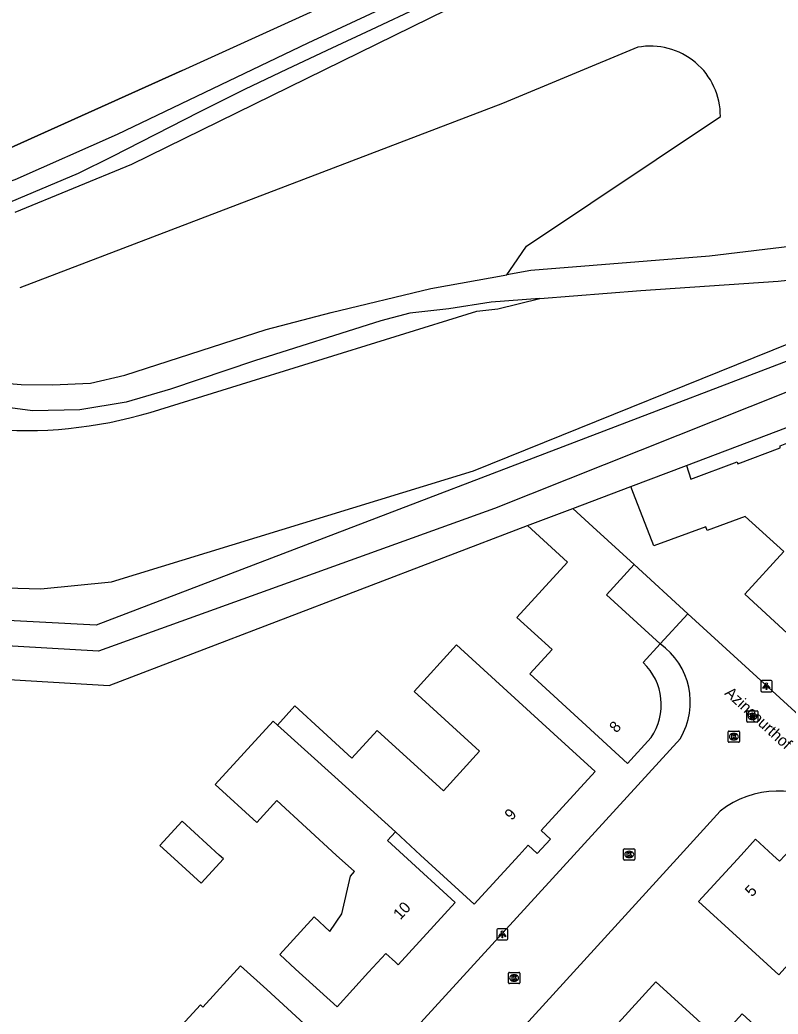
# Model space of a CAD drawing. Extents: x 157767 to 159171, y 387842 to 389425.
# Drawn here: x 158350.6 to 158418.2, y 388985.8 to 389074.4 of the extents above; entities that cross this region are included whole.
import ezdxf

# ---------------------------------------------------------------- set-up
doc = ezdxf.new("R2010")
doc.units = 0
for name, color, linetype in [('IMGEO_Gemengd_bos', 7, 'Continuous'), ('IMGEO_Grasland_overig', 7, 'Continuous'), ('IMGEO_Kolk', 7, 'Continuous'), ('IMGEO_Lichtpunt', 7, 'Continuous'), ('IMGEO_Loofbos', 7, 'Continuous'), ('IMGEO_Openbare_ruimte_label', 7, 'Continuous'), ('IMGEO_Pand', 7, 'Continuous'), ('IMGEO_Pand_nummerreeks', 7, 'Continuous'), ('IMGEO_Rijbaan_lokaal_open', 7, 'Continuous'), ('IMGEO_Rioolput', 7, 'Continuous'), ('IMGEO_Walbescherming', 7, 'Continuous'), ('IMGEO_Waterloop', 7, 'Continuous')]:
    doc.layers.add(name, color=color, linetype=linetype)

msp = doc.modelspace()

# ---------------------------------------------------------------- linework, layer by layer
at = {"layer": 'IMGEO_Gemengd_bos'}
msp.add_lwpolyline([(158349.152, 389057.934), (158355.844, 389060.754), (158358.836, 389062.241), (158362.736, 389064.229), (158366.629, 389066.222), (158370.659, 389068.24), (158374.477, 389070.073), (158378.441, 389071.926), (158381.95, 389073.559), (158386.382, 389075.635)], dxfattribs=at)
at = {"layer": 'IMGEO_Grasland_overig'}
for points in [[(158443.162, 389051.556), (158442.224, 389052.473), (158436.895, 389057.988), (158430.544, 389067.852), (158421.827, 389075.924), (158417.846, 389080.278), (158411.76, 389083.529), (158404.448, 389083.883), (158395.898, 389081.49), (158376.295, 389072.363), (158359.291, 389064.224), (158350.174, 389060.181), (158348.144, 389059.518), (158340.828, 389058.141), (158337.403, 389058.044), (158334.351, 389058.541), (158329.747, 389059.533), (158325.896, 389060.885), (158320.419, 389062.667), (158310.965, 389066.742), (158306.323, 389068.902), (158302.735, 389070.381)], [(158288.543, 389049.395), (158292.326, 389049.327), (158296.537, 389049.014), (158301.638, 389048.383), (158307.315, 389047.176), (158313.46, 389046.045), (158318.723, 389044.92), (158324.354, 389044.021), (158330.129, 389043.311), (158333.318, 389042.78), (158335.807, 389042.209), (158338.13, 389041.89), (158340.517, 389041.825), (158343.308, 389041.938), (158345.554, 389042.201), (158348.167, 389042.152), (158350.732, 389041.942), (158353.53, 389041.912), (158356.918, 389042.057), (158359.983, 389042.767), (158372.562, 389046.836), (158378.356, 389048.358), (158387.251, 389050.486), (158394.04, 389051.715)], [(158396.955, 389049.604), (158392.641, 389049.272), (158388.866, 389048.689), (158385.367, 389048.301), (158382.793, 389047.615), (158371.525, 389044.053), (158364.051, 389041.53), (158360.099, 389040.372), (158355.977, 389039.666), (158351.75, 389039.574), (158348.871, 389039.97), (158345.547, 389040.056), (158342.079, 389039.717), (158339.676, 389039.798), (158335.82, 389040.407), (158332.323, 389041.198), (158326.084, 389042.158), (158310.458, 389045.056), (158297.555, 389047.256), (158290.605, 389047.931), (158284.284, 389047.582)], [(158410.037, 389034.714), (158424.306, 389040.12), (158435.912, 389029.177)], [(158399.915, 389030.87), (158405.085, 389032.834)], [(158339.68, 389016.23), (158358.587, 389015.097), (158395.869, 389029.361)]]:
    msp.add_lwpolyline(points, dxfattribs=at)
at = {"layer": 'IMGEO_Kolk'}
for p, q in [((158413.763, 389010.12), (158413.763, 389010.972)), ((158413.838, 389011.046), (158414.69, 389011.046)), ((158414.251, 389010.826), (158414.276, 389010.826)), ((158414.764, 389010.972), (158414.764, 389010.12)), ((158414.69, 389010.046), (158413.838, 389010.046)), ((158414.274, 389010.266), (158414.249, 389010.266)), ((158404.43, 388999.629), (158404.43, 389000.481)), ((158404.505, 389000.555), (158405.357, 389000.555)), ((158404.918, 389000.335), (158404.943, 389000.335)), ((158405.431, 389000.481), (158405.431, 388999.629)), ((158405.357, 388999.555), (158404.505, 388999.555)), ((158404.941, 388999.775), (158404.916, 388999.775)), ((158394.175, 388988.612), (158394.175, 388989.464)), ((158394.25, 388989.538), (158395.102, 388989.538)), ((158394.663, 388989.318), (158394.688, 388989.318)), ((158395.176, 388989.464), (158395.176, 388988.612)), ((158395.102, 388988.538), (158394.25, 388988.538)), ((158394.686, 388988.758), (158394.661, 388988.758))]:
    msp.add_line(p, q, dxfattribs=at)
for points in [[(158413.763, 389010.12), (158413.763, 389010.972)], [(158413.838, 389011.046), (158414.69, 389011.046)], [(158414.084, 389010.746), (158414.207, 389010.746), (158414.207, 389010.595), (158414.337, 389010.746), (158414.501, 389010.746), (158414.355, 389010.595), (158414.508, 389010.346), (158414.356, 389010.346), (158414.271, 389010.51), (158414.207, 389010.443), (158414.207, 389010.346), (158414.084, 389010.346), (158414.084, 389010.746)], [(158414.764, 389010.972), (158414.764, 389010.12)], [(158414.69, 389010.046), (158413.838, 389010.046)], [(158404.43, 388999.629), (158404.43, 389000.481)], [(158404.505, 389000.555), (158405.357, 389000.555)], [(158404.751, 389000.255), (158404.874, 389000.255), (158404.874, 389000.104), (158405.004, 389000.255), (158405.168, 389000.255), (158405.022, 389000.104), (158405.175, 388999.855), (158405.023, 388999.855), (158404.938, 389000.019), (158404.874, 388999.952), (158404.874, 388999.855), (158404.751, 388999.855), (158404.751, 389000.255)], [(158405.431, 389000.481), (158405.431, 388999.629)], [(158405.357, 388999.555), (158404.505, 388999.555)], [(158394.175, 388988.612), (158394.175, 388989.464)], [(158394.25, 388989.538), (158395.102, 388989.538)], [(158395.176, 388989.464), (158395.176, 388988.612)], [(158395.102, 388988.538), (158394.25, 388988.538)], [(158394.496, 388989.238), (158394.619, 388989.238), (158394.619, 388989.087), (158394.749, 388989.238), (158394.913, 388989.238), (158394.767, 388989.087), (158394.92, 388988.838), (158394.768, 388988.838), (158394.683, 388989.002), (158394.619, 388988.935), (158394.619, 388988.838), (158394.496, 388988.838), (158394.496, 388989.238)]]:
    msp.add_lwpolyline(points, dxfattribs=at)
for centre, start, end in [((158413.84, 389010.97), 91.55205, 178.44795), ((158413.84, 389010.97), 91.55205, 178.44795), ((158414.688, 389010.97), 1.55205, 88.44795), ((158414.688, 389010.97), 1.55205, 88.44795), ((158413.84, 389010.122), 181.55205, 268.44795), ((158413.84, 389010.122), 181.55205, 268.44795), ((158414.688, 389010.122), 271.55205, 358.44795), ((158414.688, 389010.122), 271.55205, 358.44795), ((158404.507, 389000.479), 91.55205, 178.44795), ((158404.507, 389000.479), 91.55205, 178.44795), ((158405.355, 389000.479), 1.55205, 88.44795), ((158405.355, 389000.479), 1.55205, 88.44795), ((158404.507, 388999.631), 181.55205, 268.44795), ((158404.507, 388999.631), 181.55205, 268.44795), ((158405.355, 388999.631), 271.55205, 358.44795), ((158405.355, 388999.631), 271.55205, 358.44795), ((158394.252, 388989.462), 91.55205, 178.44795), ((158394.252, 388989.462), 91.55205, 178.44795), ((158395.1, 388989.462), 1.55205, 88.44795), ((158395.1, 388989.462), 1.55205, 88.44795), ((158394.252, 388988.614), 181.55205, 268.44795), ((158394.252, 388988.614), 181.55205, 268.44795), ((158395.1, 388988.614), 271.55205, 358.44795), ((158395.1, 388988.614), 271.55205, 358.44795)]:
    msp.add_arc(centre, 0.0765, start, end, dxfattribs=at)
for centre, major_axis, ratio, start_param, end_param in [((158414.25, 389010.546), (-0.387, 0.002), 0.722429, 4.712389, 7.853982), ((158414.275, 389010.546), (-0.39, 0.002), 0.717154, 1.570796, 4.712389), ((158404.917, 389000.055), (-0.387, 0.002), 0.722429, 4.712389, 7.853982), ((158404.942, 389000.055), (-0.39, 0.002), 0.717154, 1.570796, 4.712389), ((158394.662, 388989.038), (-0.387, 0.002), 0.722429, 4.712389, 7.853982), ((158394.687, 388989.038), (-0.39, 0.002), 0.717154, 1.570796, 4.712389)]:
    msp.add_ellipse(centre, major_axis=major_axis, ratio=ratio, start_param=start_param, end_param=end_param, dxfattribs=at)
at = {"layer": 'IMGEO_Lichtpunt'}
for p, q in [((158416.672, 389015.458), (158416.672, 389014.651)), ((158416.672, 389015.458), (158416.672, 389014.651)), ((158417.574, 389015.553), (158416.766, 389015.553)), ((158417.574, 389015.553), (158416.766, 389015.553)), ((158417.668, 389014.651), (158417.668, 389015.458)), ((158417.668, 389014.651), (158417.668, 389015.458)), ((158416.766, 389014.557), (158417.574, 389014.557)), ((158416.766, 389014.557), (158417.574, 389014.557)), ((158393.128, 388993.333), (158393.128, 388992.526)), ((158393.128, 388993.333), (158393.128, 388992.526)), ((158394.03, 388993.428), (158393.222, 388993.428)), ((158394.03, 388993.428), (158393.222, 388993.428)), ((158394.124, 388992.526), (158394.124, 388993.333)), ((158394.124, 388992.526), (158394.124, 388993.333)), ((158393.222, 388992.432), (158394.03, 388992.432)), ((158393.222, 388992.432), (158394.03, 388992.432))]:
    msp.add_line(p, q, dxfattribs=at)
for points in [[(158417.046, 389015.122), (158417.085, 389015.094), (158416.897, 389014.832), (158416.859, 389014.859), (158417.046, 389015.122)], [(158417.148, 389015.074), (158417.195, 389015.074), (158417.195, 389014.752), (158417.148, 389014.752), (158417.148, 389015.074)], [(158417.258, 389015.094), (158417.296, 389015.121), (158417.483, 389014.859), (158417.444, 389014.831), (158417.258, 389015.094)], [(158393.502, 388992.997), (158393.541, 388992.969), (158393.353, 388992.707), (158393.315, 388992.734), (158393.502, 388992.997)], [(158393.604, 388992.949), (158393.651, 388992.949), (158393.651, 388992.627), (158393.604, 388992.627), (158393.604, 388992.949)], [(158393.714, 388992.969), (158393.752, 388992.996), (158393.939, 388992.734), (158393.9, 388992.706), (158393.714, 388992.969)]]:
    msp.add_lwpolyline(points, dxfattribs=at)
for centre in [(158417.171, 389015.256), (158393.627, 388993.131)]:
    msp.add_circle(centre, 0.0994, dxfattribs=at)
for centre, start, end in [((158416.766, 389015.458), 90, 180), ((158416.766, 389015.458), 90, 180), ((158417.574, 389015.458), 0, 90), ((158417.574, 389015.458), 0, 90), ((158416.766, 389014.651), 180, 270), ((158416.766, 389014.651), 180, 270), ((158417.574, 389014.651), 270, 0), ((158417.574, 389014.651), 270, 360), ((158393.222, 388993.333), 90, 180), ((158393.222, 388993.333), 90, 180), ((158394.03, 388993.333), 0, 90), ((158394.03, 388993.333), 0, 90), ((158393.222, 388992.526), 180, 270), ((158393.222, 388992.526), 180, 270), ((158394.03, 388992.526), 270, 0), ((158394.03, 388992.526), 270, 360)]:
    msp.add_arc(centre, 0.0946, start, end, dxfattribs=at)
at = {"layer": 'IMGEO_Loofbos'}
for points in [[(158350.185, 389057.286), (158360.593, 389061.556), (158393.376, 389077.665), (158397.015, 389079.145), (158402.631, 389081.056), (158404.055, 389081.406)], [(158405.7, 389071.985), (158393.644, 389066.972), (158350.618, 389050.538)], [(158394.04, 389051.715), (158394.615, 389052.556), (158395.773, 389054.248), (158413.062, 389065.812)], [(158429.129, 389055.407), (158412.097, 389053.356), (158396.161, 389052.099), (158394.04, 389051.715)], [(158396.955, 389049.604), (158405.965, 389050.296), (158418.213, 389051.14), (158420.962, 389051.432), (158424.374, 389051.589)], [(158362.222, 389039.443), (158391.361, 389048.473), (158393.219, 389048.683), (158396.955, 389049.604)], [(158026.82, 388849.58), (158029.141, 388858.083), (158031.962, 388862.651), (158089.417, 388898.44), (158121.979, 388919.527), (158150.166, 388937.782), (158192.959, 388964.142), (158253.273, 389000), (158268.586, 389009.243), (158303.108, 389025.136), (158352.492, 389023.733), (158358.786, 389024.344), (158391.049, 389034.232), (158422.415, 389046.898)]]:
    msp.add_lwpolyline(points, dxfattribs=at)
for centre, radius, start, end in [((158406.833, 389065.859), 6.23, 359.56502, 100.47565), ((158350.992, 389077.413), 39.596, 265.0454, 286.47646)]:
    msp.add_arc(centre, radius, start, end, dxfattribs=at)
at = {"layer": 'IMGEO_Pand'}
for points in [[(158410.037, 389034.714), (158410.418, 389033.51), (158414.548, 389035.043), (158414.61, 389034.849), (158418.39, 389036.273), (158418.381, 389036.471), (158422.112, 389037.943), (158423.894, 389033.187), (158428.478, 389028.995), (158425.784, 389026.048), (158426.718, 389025.193), (158423.984, 389022.203), (158422.488, 389023.571), (158419.021, 389019.779), (158415.236, 389023.24), (158418.708, 389027.037), (158415.281, 389030.174), (158411.87, 389028.931), (158411.767, 389029.233), (158407.134, 389027.545), (158405.328, 389032.208), (158405.085, 389032.834)], [(158405.085, 389032.834), (158410.037, 389034.714)], [(158395.869, 389029.361), (158399.915, 389030.87)], [(158399.915, 389030.87), (158401.684, 389029.252), (158405.373, 389025.878)], [(158395.869, 389029.361), (158399.432, 389026.103), (158394.93, 389021.18), (158398.063, 389018.315), (158396.072, 389016.138), (158401.095, 389011.544), (158404.785, 389008.17), (158406.887, 389010.469)], [(158407.7, 389018.815), (158402.915, 389023.191), (158405.373, 389025.878)], [(158373.588, 389011.581), (158375.125, 389013.285), (158377.652, 389010.974), (158380.211, 389008.633), (158382.475, 389011.107), (158388.366, 389005.72), (158391.591, 389009.247), (158385.754, 389014.585), (158389.544, 389018.729), (158398.204, 389010.809), (158401.894, 389007.435), (158397.081, 389002.172), (158397.913, 389001.412), (158396.736, 389000.125), (158395.918, 389000.873), (158395.12, 389000), (158391.118, 388995.624), (158386.332, 389000), (158384.087, 389002.051)], [(158406.17, 389017.142), (158407.7, 389018.815)], [(158384.087, 389002.051), (158383.397, 389001.295), (158384.813, 389000), (158389.427, 388995.781), (158384.343, 388990.222), (158384.099, 388990.445), (158383.244, 388991.227), (158381.707, 388989.546), (158378.887, 388986.462), (158375.197, 388989.836), (158373.787, 388991.125), (158376.852, 388994.477), (158378.261, 388993.188), (158379.332, 388994.75), (158380.077, 388998.124), (158380.438, 388998.519), (158378.818, 389000), (158373.519, 389004.845), (158371.731, 389002.89), (158368.034, 389006.271), (158373.206, 389011.926), (158373.588, 389011.581)], [(158373.588, 389011.581), (158378.695, 389006.975), (158384.087, 389002.051)], [(158366.787, 388997.495), (158368.764, 388999.657), (158368.389, 389000), (158365.083, 389003.024), (158363.106, 389000.862), (158364.048, 389000), (158366.787, 388997.495)], [(158431.822, 388996.306), (158427.441, 388991.457), (158423.733, 388991.371), (158421.767, 388993.165), (158419.977, 388991.203), (158418.266, 388989.328), (158414.813, 388992.479), (158411.119, 388995.849), (158414.905, 389000), (158416.186, 389001.404), (158417.725, 389000), (158418.333, 388999.445), (158418.839, 389000), (158421.52, 389002.939), (158423.993, 389000.683), (158426.101, 388998.761), (158427.469, 389000.261)], [(158372.622, 388988.006), (158370.299, 388990.131), (158366.927, 388986.444), (158366.704, 388986.648), (158360.988, 388980.398), (158365.073, 388976.662), (158368.763, 388973.288), (158374.489, 388979.549), (158372.95, 388980.956), (158376.312, 388984.632), (158372.622, 388988.006)], [(158420.509, 388972.333), (158412.366, 388979.761), (158409.674, 388976.816), (158408.821, 388977.596), (158403, 388971.215), (158399.593, 388974.324), (158395.899, 388977.693), (158401.688, 388984.037), (158402.436, 388983.355), (158407.31, 388988.698), (158411.004, 388985.328), (158412.929, 388983.571), (158414.994, 388985.834), (158424.483, 388977.173)]]:
    msp.add_lwpolyline(points, dxfattribs=at)
msp.add_arc((158402.654, 389013.389), 5.143, 325.40183, 46.86374, dxfattribs=at)
at = {"layer": 'IMGEO_Rijbaan_lokaal_open'}
for points in [[(158405.373, 389025.878), (158410.162, 389021.507)], [(158410.162, 389021.507), (158407.7, 389018.815)], [(158410.162, 389021.507), (158433.724, 389000), (158438.785, 388995.38)], [(158409.5, 389010.392), (158399.997, 389000), (158370.123, 388967.333), (158356.753, 388933.794), (158354.058, 388932.942)], [(158413.055, 389003.917), (158409.481, 389000), (158374.163, 388961.287), (158362.536, 388931.929), (158363.726, 388928.958)]]:
    msp.add_lwpolyline(points, dxfattribs=at)
for centre, radius, start, end in [((158404.02, 389013.625), 6.363, 329.4645, 54.6609), ((158418.26, 388997.219), 8.483, 55.15534, 127.85354)]:
    msp.add_arc(centre, radius, start, end, dxfattribs=at)
at = {"layer": 'IMGEO_Rioolput'}
for p, q in [((158415.411, 389011.925), (158415.411, 389012.777)), ((158415.486, 389012.851), (158416.338, 389012.851)), ((158415.899, 389012.631), (158415.924, 389012.631)), ((158416.412, 389012.777), (158416.412, 389011.925)), ((158416.338, 389011.851), (158415.486, 389011.851)), ((158415.922, 389012.071), (158415.897, 389012.071))]:
    msp.add_line(p, q, dxfattribs=at)
for points in [[(158415.411, 389011.925), (158415.411, 389012.777)], [(158415.486, 389012.851), (158416.338, 389012.851)], [(158416, 389012.549), (158415.748, 389012.551), (158415.748, 389012.151)], [(158415.748, 389012.151), (158415.872, 389012.151), (158415.872, 389012.313), (158415.883, 389012.313)], [(158415.926, 389012.47), (158415.872, 389012.47), (158415.872, 389012.389)], [(158415.872, 389012.389), (158415.924, 389012.389)], [(158415.93, 389012.284), (158416.001, 389012.151), (158416.141, 389012.151), (158416.076, 389012.277)], [(158416.412, 389012.777), (158416.412, 389011.925)], [(158416.338, 389011.851), (158415.486, 389011.851)]]:
    msp.add_lwpolyline(points, dxfattribs=at)
for centre, radius, start, end in [((158415.488, 389012.775), 0.0765, 91.55205, 178.44795), ((158415.488, 389012.775), 0.0765, 91.55205, 178.44795), ((158415.882, 389012.26), 0.0533, 26.02933, 88.69889), ((158415.908, 389012.578), 0.19, 274.7715, 282.96867), ((158415.932, 389012.374), 0.0964, 77.00612, 93.18647), ((158415.946, 389012.431), 0.0378, 276.66336, 79.67722), ((158415.999, 389012.439), 0.109, 350.36119, 89.41601), ((158415.997, 389012.439), 0.112, 277.58423, 350.98172), ((158415.981, 389012.224), 0.108, 29.51342, 73.79051), ((158416.336, 389012.775), 0.0765, 1.55205, 88.44795), ((158416.336, 389012.775), 0.0765, 1.55205, 88.44795), ((158415.488, 389011.927), 0.0765, 181.55205, 268.44795), ((158415.488, 389011.927), 0.0765, 181.55205, 268.44795), ((158416.336, 389011.927), 0.0765, 271.55205, 358.44795), ((158416.336, 389011.927), 0.0765, 271.55205, 358.44795)]:
    msp.add_arc(centre, radius, start, end, dxfattribs=at)
for centre, major_axis, ratio, start_param, end_param in [((158415.898, 389012.351), (-0.387, 0.002), 0.722429, 4.712389, 7.853982), ((158415.923, 389012.351), (-0.39, 0.002), 0.717154, 1.570796, 4.712389)]:
    msp.add_ellipse(centre, major_axis=major_axis, ratio=ratio, start_param=start_param, end_param=end_param, dxfattribs=at)
at = {"layer": 'IMGEO_Walbescherming'}
msp.add_lwpolyline([(158365.079, 389069.925), (158349.519, 389062.898)], dxfattribs=at)
at = {"layer": 'IMGEO_Waterloop'}
for points in [[(158300.661, 389074.534), (158307.323, 389071.584), (158313.868, 389068.639), (158319.652, 389065.899), (158325.745, 389063.483), (158328.659, 389062.197), (158330.918, 389061.4), (158332.895, 389060.973), (158335.043, 389060.65), (158341.342, 389060.653), (158349.519, 389062.898), (158365.079, 389069.925), (158402.063, 389086.753)], [(158421.325, 389044.909), (158357.425, 389020.473), (158305.186, 389023.254), (158274.874, 389010.064), (158256.44, 389000), (158254.132, 388998.74), (158193.986, 388962.406), (158122.806, 388918.208), (158099.271, 388903.594), (158077.206, 388889.778), (158032.693, 388861.742), (158030.263, 388857.532), (158028.925, 388851.768), (158027.343, 388846.066)], [(158422.255, 389042.565), (158392.939, 389030.883), (158357.639, 389018.169), (158305.934, 389021.171), (158276.265, 389007.541), (158261.717, 389000), (158255.802, 388996.934), (158195.447, 388960.535), (158152.791, 388934.302), (158124.015, 388916.294), (158094.996, 388898.135)]]:
    msp.add_lwpolyline(points, dxfattribs=at)

# ---------------------------------------------------------------- texts
at = {"layer": 'IMGEO_Openbare_ruimte_label'}
msp.add_text('Azincourthof', height=1, rotation=317.5529, dxfattribs=at).set_placement((158413.379, 389014.348))
at = {"layer": 'IMGEO_Pand_nummerreeks'}
for s, rotation, p in [('8', 47.56299, (158403.794, 389010.819)), ('9', 47.62425, (158394.459, 389003.025)), ('5', 47.63301, (158415.89, 388996.213)), ('10', 47.5555, (158384.531, 388994.163))]:
    msp.add_text(s, height=1, rotation=rotation, dxfattribs=at).set_placement(p)

doc.saveas('drawing.dxf')
